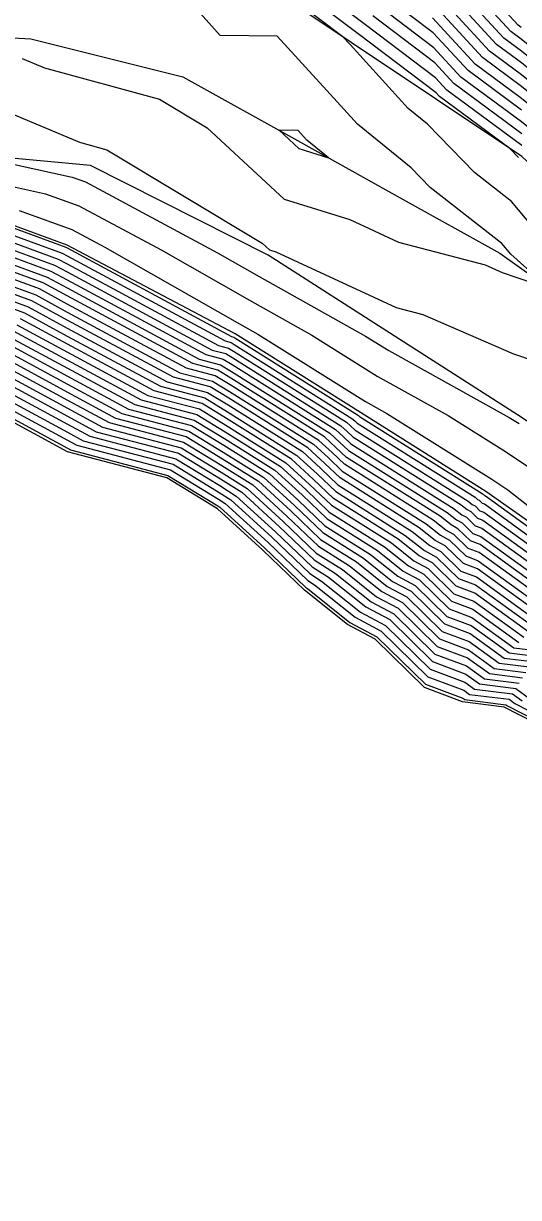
# Model space of a CAD drawing. Extents: x 2188792 to 2191981, y 386090 to 389710.
# Drawn here: x 2189253.7 to 2189286.1, y 386680.8 to 386757.7 of the extents above; entities that cross this region are included whole.
import ezdxf

# ---------------------------------------------------------------- set-up
doc = ezdxf.new("R2010")
doc.units = 0
for name, color, linetype in [('DTM Contours Major', 7, 'Continuous'), ('DTM Contours Minor', 7, 'Continuous'), ('PH Exist DTM Breakline', 7, 'Continuous')]:
    doc.layers.add(name, color=color, linetype=linetype)

msp = doc.modelspace()

# ---------------------------------------------------------------- linework, layer by layer
at = {"layer": 'DTM Contours Major'}
for points in [[(2189350.803, 386708.746), (2189348.137, 386709.86), (2189344.404, 386712.638), (2189341.844, 386713.657), (2189338.016, 386716.622), (2189335.898, 386718.473), (2189331.438, 386721.888), (2189330.049, 386723.079), (2189324.559, 386727.289), (2189322.887, 386728.242), (2189317.443, 386732.429), (2189311.899, 386736.693), (2189310.308, 386737.567), (2189305.092, 386740.858), (2189303.797, 386741.948), (2189302.579, 386743.164), (2189297.251, 386746.677), (2189292.729, 386750.366), (2189290.991, 386752.103), (2189286.332, 386755.884), (2189285.181, 386756.736), (2189280.325, 386762.016)], [(2189252.164, 386752.109), (2189257.384, 386749.913), (2189259.185, 386749.421), (2189269.363, 386743.31), (2189269.847, 386742.862), (2189270.259, 386742.734), (2189278.137, 386739.097), (2189279.886, 386738.636), (2189285.816, 386736.06), (2189288.533, 386735.128), (2189293.202, 386733.527), (2189295.263, 386732.153), (2189301.954, 386730.526), (2189297.087, 386734.696), (2189296.046, 386735.828), (2189291.781, 386739.657), (2189288.778, 386742.351), (2189285.689, 386746.033), (2189283.259, 386747.926), (2189280.178, 386751.106), (2189278.916, 386752.132), (2189275.11, 386756.309), (2189274.641, 386756.823), (2189270.038, 386760.305)], [(2189286.348, 386752.015), (2189282.846, 386754.607), (2189280.563, 386757.09), (2189277.548, 386759.37)], [(2189252.201, 386744.129), (2189256.251, 386742.647), (2189256.582, 386742.467), (2189266.929, 386736.894), (2189267.323, 386736.791), (2189267.525, 386736.667), (2189275.239, 386731.822), (2189275.419, 386731.659), (2189275.584, 386731.5), (2189283.303, 386726.653), (2189283.471, 386726.518), (2189283.58, 386726.461), (2189283.774, 386726.271), (2189283.924, 386726.215), (2189290.367, 386721.559)], [(2189288.754, 386719.86), (2189283.629, 386723.563), (2189282.998, 386723.798), (2189282.182, 386724.598), (2189281.726, 386724.84), (2189281.017, 386725.407), (2189274.879, 386729.262), (2189274.185, 386729.926), (2189273.435, 386730.612), (2189267.3, 386734.465), (2189266.459, 386734.978), (2189264.817, 386735.409), (2189256.588, 386739.842), (2189255.016, 386740.693), (2189251.796, 386741.872)], [(2189251.39, 386739.615), (2189253.782, 386738.739), (2189256.593, 386737.216), (2189262.705, 386733.924), (2189265.595, 386733.166), (2189267.075, 386732.263), (2189271.631, 386729.401), (2189272.952, 386728.194), (2189274.173, 386727.023), (2189278.732, 386724.161), (2189279.981, 386723.161), (2189280.784, 386722.736), (2189282.222, 386721.326), (2189283.335, 386720.911), (2189287.141, 386718.161)], [(2189252.547, 386736.786), (2189256.599, 386734.59), (2189260.593, 386732.438), (2189264.731, 386731.354), (2189266.85, 386730.061), (2189269.827, 386728.191), (2189271.719, 386726.462), (2189273.468, 386724.785), (2189276.447, 386722.914), (2189278.237, 386721.483), (2189279.386, 386720.873), (2189281.447, 386718.854), (2189283.04, 386718.259), (2189285.527, 386716.462), (2189287.275, 386716.243)], [(2189251.312, 386734.832), (2189256.605, 386731.964), (2189258.481, 386730.953), (2189263.867, 386729.541), (2189266.625, 386727.859), (2189268.023, 386726.981), (2189270.486, 386724.729), (2189272.762, 386722.547), (2189274.162, 386721.668), (2189276.492, 386719.805), (2189277.988, 386719.01), (2189280.671, 386716.382), (2189282.746, 386715.607), (2189283.914, 386714.763), (2189286.184, 386714.478)]]:
    msp.add_lwpolyline(points, dxfattribs=at)
at = {"layer": 'DTM Contours Minor'}
for points in [[(2189253.64, 386755.405), (2189255.096, 386754.793), (2189262.628, 386752.734), (2189265.756, 386750.856), (2189270.802, 386746.183), (2189275.102, 386744.845), (2189278.291, 386743.372), (2189283.957, 386741.879), (2189285.087, 386741.388), (2189288.163, 386740.333), (2189285.651, 386742.587), (2189285.063, 386743.289), (2189280.365, 386746.947), (2189279.118, 386748.234), (2189275.604, 386751.091), (2189273.589, 386753.302), (2189270.336, 386756.871), (2189266.613, 386756.912), (2189264.202, 386759.616), (2189258.454, 386760.646), (2189256.219, 386763.192), (2189249.036, 386760.62), (2189254.726, 386771.528), (2189250.007, 386775.187)], [(2189350.788, 386709.185), (2189348.839, 386709.998), (2189344.414, 386713.292), (2189342.679, 386713.982), (2189338.058, 386717.563), (2189336.794, 386718.667), (2189331.636, 386722.616), (2189330.993, 386723.168), (2189324.814, 386727.906), (2189324.082, 386728.323), (2189317.9, 386733.078), (2189311.605, 386737.919), (2189310.999, 386738.252), (2189305.017, 386742.025), (2189304.298, 386742.631), (2189303.621, 386743.306), (2189297.657, 386747.238), (2189292.596, 386751.368), (2189291.509, 386752.454), (2189286.329, 386756.658), (2189285.648, 386757.162), (2189281.195, 386762.005)], [(2189286.153, 386748.904), (2189285.574, 386749.502), (2189280.978, 386752.904), (2189280.752, 386753.149), (2189275.639, 386757.017), (2189270.992, 386760.533)], [(2189286.358, 386749.693), (2189281.445, 386753.329), (2189280.705, 386754.134), (2189276.116, 386757.606), (2189271.946, 386760.76)], [(2189350.818, 386708.308), (2189347.435, 386709.721), (2189344.395, 386711.983), (2189341.008, 386713.331), (2189337.975, 386715.682), (2189335.003, 386718.278), (2189331.24, 386721.159), (2189329.105, 386722.991), (2189324.305, 386726.671), (2189321.693, 386728.161), (2189316.986, 386731.781), (2189312.192, 386735.467), (2189309.617, 386736.883), (2189305.167, 386739.69), (2189303.296, 386741.265), (2189301.537, 386743.021), (2189296.845, 386746.115), (2189292.862, 386749.364), (2189290.472, 386751.753), (2189286.335, 386755.11), (2189284.714, 386756.31), (2189280.373, 386761.031)], [(2189350.834, 386707.87), (2189346.733, 386709.582), (2189344.386, 386711.329), (2189340.172, 386713.006), (2189337.933, 386714.741), (2189334.107, 386718.084), (2189331.042, 386720.431), (2189328.161, 386722.902), (2189324.05, 386726.054), (2189320.499, 386728.079), (2189316.528, 386731.132), (2189312.486, 386734.241), (2189308.926, 386736.198), (2189305.242, 386738.522), (2189302.795, 386740.582), (2189300.495, 386742.879), (2189296.438, 386745.553), (2189292.996, 386748.362), (2189289.954, 386751.402), (2189286.339, 386754.336), (2189284.247, 386755.884), (2189280.42, 386760.046)], [(2189350.849, 386707.432), (2189346.031, 386709.443), (2189344.377, 386710.675), (2189339.337, 386712.681), (2189337.891, 386713.8), (2189333.211, 386717.89), (2189330.844, 386719.702), (2189327.216, 386722.813), (2189323.795, 386725.437), (2189319.304, 386727.998), (2189316.071, 386730.484), (2189312.779, 386733.016), (2189308.234, 386735.514), (2189305.317, 386737.354), (2189302.294, 386739.899), (2189299.453, 386742.736), (2189296.032, 386744.991), (2189293.129, 386747.36), (2189289.435, 386751.052), (2189286.342, 386753.562), (2189283.78, 386755.458), (2189280.468, 386759.061)], [(2189286.326, 386757.431), (2189286.115, 386757.587), (2189284.737, 386759.086)], [(2189286.355, 386750.467), (2189281.912, 386753.755), (2189280.658, 386755.12), (2189276.594, 386758.194)], [(2189350.801, 386706.119), (2189344.37, 386708.406), (2189342.923, 386709.147), (2189337.347, 386711.279), (2189334.851, 386712.569), (2189332.078, 386715.949), (2189330.524, 386717.307), (2189330.25, 386717.516), (2189324.384, 386722.548), (2189323.031, 386723.585), (2189315.721, 386727.753), (2189314.7, 386728.539), (2189313.66, 386729.339), (2189306.16, 386733.46), (2189305.541, 386733.851), (2189300.791, 386737.85), (2189296.326, 386742.309), (2189294.813, 386743.306), (2189293.529, 386744.354), (2189287.879, 386750.001), (2189286.351, 386751.241), (2189282.379, 386754.181), (2189280.61, 386756.105), (2189277.071, 386758.782)], [(2189350.864, 386706.993), (2189345.329, 386709.305), (2189344.368, 386710.021), (2189338.501, 386712.355), (2189337.85, 386712.86), (2189332.315, 386717.696), (2189330.646, 386718.973), (2189326.272, 386722.725), (2189323.54, 386724.82), (2189318.11, 386727.916), (2189315.614, 386729.836), (2189313.073, 386731.79), (2189307.543, 386734.829), (2189305.392, 386736.187), (2189301.793, 386739.216), (2189298.411, 386742.594), (2189295.626, 386744.43), (2189293.263, 386746.358), (2189288.917, 386750.702), (2189286.345, 386752.788), (2189283.313, 386755.033), (2189280.515, 386758.075)], [(2189272.292, 386750.049), (2189272.068, 386750.295), (2189271.706, 386750.692), (2189270.459, 386750.706), (2189271.758, 386749.504), (2189273.711, 386748.896), (2189272.292, 386750.049)], [(2189250.851, 386748.949), (2189256.912, 386747.631), (2189257.792, 386747.314), (2189266.44, 386742.675), (2189269.166, 386741.122), (2189276.12, 386737.22), (2189277.648, 386736.263), (2189285.539, 386731.892), (2189286.2, 386731.478)], [(2189251.403, 386747.36), (2189255.174, 386746.539), (2189257.337, 386745.759), (2189262.743, 386742.86), (2189268.517, 386739.569), (2189272.599, 386737.279), (2189276.89, 386734.592), (2189281.534, 386732.019), (2189285.305, 386729.66), (2189288.683, 386727.389)], [(2189253.437, 386745.447), (2189256.883, 386744.205), (2189259.046, 386743.044), (2189267.869, 386738.017), (2189269.078, 386737.338), (2189276.132, 386732.922), (2189277.53, 386732.147), (2189284.41, 386727.842), (2189285.442, 386727.148), (2189291.099, 386722.706)], [(2189252.283, 386744.581), (2189256.498, 386743.037), (2189256.581, 386742.993), (2189267.351, 386737.191), (2189267.496, 386737.153), (2189267.57, 386737.108), (2189275.6, 386732.065), (2189275.665, 386732.005), (2189275.725, 386731.947), (2189283.76, 386726.902), (2189283.82, 386726.854), (2189283.859, 386726.833), (2189283.929, 386726.765), (2189283.983, 386726.745), (2189290.69, 386721.899)], [(2189252.12, 386743.678), (2189256.004, 386742.256), (2189256.583, 386741.942), (2189266.506, 386736.597), (2189267.15, 386736.428), (2189267.48, 386736.227), (2189274.879, 386731.58), (2189275.172, 386731.312), (2189275.443, 386731.052), (2189282.846, 386726.404), (2189283.122, 386726.183), (2189283.3, 386726.088), (2189283.619, 386725.776), (2189283.865, 386725.684), (2189290.045, 386721.219)], [(2189251.958, 386742.775), (2189255.51, 386741.474), (2189256.585, 386740.892), (2189265.662, 386736.003), (2189266.805, 386735.703), (2189267.39, 386735.346), (2189274.157, 386731.096), (2189274.679, 386730.619), (2189275.161, 386730.157), (2189281.932, 386725.905), (2189282.424, 386725.511), (2189282.741, 386725.343), (2189283.308, 386724.787), (2189283.747, 386724.623), (2189289.399, 386720.539)], [(2189252.039, 386743.226), (2189255.757, 386741.865), (2189256.584, 386741.417), (2189266.084, 386736.3), (2189266.977, 386736.066), (2189267.435, 386735.787), (2189274.518, 386731.338), (2189274.925, 386730.966), (2189275.302, 386730.605), (2189282.389, 386726.155), (2189282.773, 386725.847), (2189283.02, 386725.716), (2189283.463, 386725.282), (2189283.806, 386725.154), (2189289.722, 386720.879)], [(2189251.877, 386742.324), (2189255.263, 386741.084), (2189256.586, 386740.367), (2189265.239, 386735.706), (2189266.632, 386735.341), (2189267.345, 386734.906), (2189273.796, 386730.854), (2189274.432, 386730.273), (2189275.02, 386729.709), (2189281.474, 386725.656), (2189282.075, 386725.176), (2189282.461, 386724.971), (2189283.153, 386724.293), (2189283.688, 386724.093), (2189289.077, 386720.2)], [(2189288.431, 386719.52), (2189283.57, 386723.032), (2189282.843, 386723.304), (2189281.902, 386724.226), (2189281.377, 386724.504), (2189280.56, 386725.158), (2189274.738, 386728.814), (2189273.939, 386729.58), (2189273.075, 386730.37), (2189267.255, 386734.025), (2189266.286, 386734.616), (2189264.394, 386735.112), (2189256.589, 386739.316), (2189254.769, 386740.302), (2189251.714, 386741.421)], [(2189287.786, 386718.84), (2189283.453, 386721.972), (2189282.533, 386722.315), (2189281.343, 386723.481), (2189280.679, 386723.833), (2189279.646, 386724.659), (2189274.455, 386727.919), (2189273.446, 386728.887), (2189272.353, 386729.886), (2189267.165, 386733.144), (2189265.941, 386733.891), (2189263.55, 386734.518), (2189256.591, 386738.266), (2189254.275, 386739.521), (2189251.552, 386740.518)], [(2189251.633, 386740.969), (2189254.522, 386739.912), (2189256.59, 386738.791), (2189263.972, 386734.815), (2189266.113, 386734.253), (2189267.21, 386733.584), (2189272.714, 386730.128), (2189273.692, 386729.233), (2189274.597, 386728.366), (2189280.103, 386724.908), (2189281.028, 386724.169), (2189281.622, 386723.853), (2189282.688, 386722.809), (2189283.512, 386722.502), (2189288.109, 386719.18)], [(2189251.471, 386740.067), (2189254.029, 386739.13), (2189256.592, 386737.741), (2189263.127, 386734.221), (2189265.768, 386733.528), (2189267.12, 386732.704), (2189271.992, 386729.644), (2189273.199, 386728.54), (2189274.314, 386727.471), (2189279.189, 386724.41), (2189280.33, 386723.497), (2189281.063, 386723.108), (2189282.377, 386721.821), (2189283.394, 386721.441), (2189287.463, 386718.501)], [(2189286.818, 386717.821), (2189283.276, 386720.38), (2189282.067, 386720.832), (2189280.504, 386722.363), (2189279.633, 386722.826), (2189278.275, 386723.911), (2189274.032, 386726.576), (2189272.706, 386727.848), (2189271.271, 386729.159), (2189267.03, 386731.823), (2189265.422, 386732.803), (2189262.283, 386733.627), (2189256.595, 386736.69), (2189253.535, 386738.349)], [(2189253.041, 386737.567), (2189256.597, 386735.64), (2189261.438, 386733.033), (2189265.077, 386732.078), (2189266.94, 386730.942), (2189270.549, 386728.675), (2189272.212, 386727.155), (2189273.75, 386725.68), (2189277.361, 386723.413), (2189278.935, 386722.154), (2189279.945, 386721.618), (2189281.757, 386719.843), (2189283.158, 386719.32), (2189286.173, 386717.141)], [(2189253.288, 386737.958), (2189256.596, 386736.165), (2189261.86, 386733.33), (2189265.25, 386732.441), (2189266.985, 386731.382), (2189270.91, 386728.917), (2189272.459, 386727.501), (2189273.891, 386726.128), (2189277.818, 386723.662), (2189279.284, 386722.49), (2189280.224, 386721.99), (2189281.912, 386720.337), (2189283.217, 386719.85), (2189286.495, 386717.481)], [(2189252.794, 386737.176), (2189256.598, 386735.115), (2189261.015, 386732.735), (2189264.904, 386731.716), (2189266.895, 386730.502), (2189270.188, 386728.433), (2189271.966, 386726.808), (2189273.609, 386725.233), (2189276.904, 386723.164), (2189278.586, 386721.819), (2189279.665, 386721.245), (2189281.602, 386719.348), (2189283.099, 386718.789), (2189285.85, 386716.802), (2189287.494, 386716.595)], [(2189252.053, 386736.004), (2189256.602, 386733.539), (2189259.748, 386731.844), (2189264.386, 386730.629), (2189266.76, 386729.18), (2189269.106, 386727.707), (2189271.226, 386725.769), (2189273.186, 386723.89), (2189275.533, 386722.416), (2189277.539, 386720.812), (2189278.827, 386720.128), (2189281.136, 386717.865), (2189282.923, 386717.198), (2189284.882, 386715.782), (2189286.839, 386715.537)], [(2189252.3, 386736.395), (2189256.6, 386734.065), (2189260.171, 386732.141), (2189264.559, 386730.991), (2189266.805, 386729.621), (2189269.467, 386727.949), (2189271.473, 386726.115), (2189273.327, 386724.338), (2189275.99, 386722.665), (2189277.888, 386721.147), (2189279.106, 386720.5), (2189281.292, 386718.359), (2189282.981, 386717.729), (2189285.205, 386716.122), (2189287.057, 386715.89)], [(2189251.559, 386735.223), (2189256.604, 386732.489), (2189258.903, 386731.25), (2189264.04, 386729.904), (2189266.67, 386728.299), (2189268.384, 386727.223), (2189270.733, 386725.076), (2189272.903, 386722.995), (2189274.619, 386721.917), (2189276.841, 386720.14), (2189278.267, 386719.383), (2189280.826, 386716.876), (2189282.805, 386716.137), (2189284.237, 386715.103), (2189286.402, 386714.831)], [(2189251.806, 386735.614), (2189256.603, 386733.014), (2189259.326, 386731.547), (2189264.213, 386730.266), (2189266.715, 386728.74), (2189268.745, 386727.465), (2189270.979, 386725.422), (2189273.044, 386723.442), (2189275.076, 386722.167), (2189277.19, 386720.476), (2189278.547, 386719.755), (2189280.981, 386717.371), (2189282.864, 386716.668), (2189284.559, 386715.442), (2189286.62, 386715.184)], [(2189251.065, 386734.441), (2189256.606, 386731.439), (2189258.059, 386730.656), (2189263.695, 386729.179), (2189266.58, 386727.419), (2189267.663, 386726.738), (2189270.239, 386724.383), (2189272.621, 386722.099), (2189273.705, 386721.419), (2189276.143, 386719.469), (2189277.708, 386718.638), (2189280.516, 386715.887), (2189282.687, 386715.077), (2189283.591, 386714.423), (2189285.965, 386714.125), (2189286.859, 386713.481)], [(2189250.571, 386733.66), (2189256.609, 386730.388), (2189257.214, 386730.062), (2189263.349, 386728.454), (2189266.49, 386726.538), (2189266.941, 386726.254), (2189269.746, 386723.69), (2189272.339, 386721.204), (2189272.791, 386720.92), (2189275.445, 386718.798), (2189277.149, 386717.893), (2189280.206, 386714.898), (2189282.569, 386714.016), (2189282.946, 386713.743), (2189285.529, 386713.42), (2189285.901, 386713.151), (2189296.113, 386707.918)], [(2189250.818, 386734.051), (2189256.607, 386730.914), (2189257.636, 386730.359), (2189263.522, 386728.816), (2189266.535, 386726.978), (2189267.302, 386726.496), (2189269.993, 386724.037), (2189272.48, 386721.652), (2189273.248, 386721.17), (2189275.794, 386719.133), (2189277.429, 386718.265), (2189280.361, 386715.393), (2189282.628, 386714.546), (2189283.269, 386714.083), (2189285.747, 386713.772), (2189286.38, 386713.316)], [(2189250.324, 386733.269), (2189256.61, 386729.863), (2189256.792, 386729.765), (2189263.176, 386728.091), (2189266.445, 386726.097), (2189266.58, 386726.012), (2189269.5, 386723.344), (2189272.198, 386720.756), (2189272.334, 386720.671), (2189275.096, 386718.462), (2189276.869, 386717.52), (2189280.05, 386714.404), (2189282.51, 386713.486), (2189282.623, 386713.404), (2189285.31, 386713.067), (2189285.422, 386712.986), (2189296.043, 386707.544)]]:
    msp.add_lwpolyline(points, dxfattribs=at)
at = {"layer": 'PH Exist DTM Breakline'}
for points in [[(2189350.894, 386706.136), (2189344.355, 386709.112), (2189337.815, 386712.088), (2189330.173, 386717.231), (2189322.53, 386722.374), (2189314.066, 386727.641), (2189305.602, 386732.907), (2189299.837, 386736.549), (2189293.847, 386741.97), (2189286.361, 386748.975), (2189280.773, 386752.717), (2189275.186, 386756.458), (2189269.598, 386760.2), (2189264.258, 386766.071), (2189258.919, 386771.941), (2189256.544, 386778.518), (2189254.169, 386785.095), (2189251.236, 386792.58)], [(2189245.998, 386757.141), (2189254.21, 386756.681), (2189264.155, 386754.205), (2189271.877, 386749.919), (2189278.396, 386746.281), (2189284.915, 386742.643), (2189290.745, 386738.497), (2189296.575, 386734.351), (2189302.406, 386730.205), (2189308.797, 386726.075), (2189315.189, 386721.944), (2189321.581, 386717.814), (2189327.973, 386713.683), (2189336.207, 386709.311), (2189344.442, 386704.939), (2189352.677, 386700.567), (2189359.866, 386698.283), (2189367.056, 386695.999), (2189374.074, 386695.015), (2189381.092, 386694.032), (2189389.715, 386693.994), (2189398.339, 386693.957), (2189409.732, 386695.17)], [(2189406.773, 386683.091), (2189395.078, 386683.137), (2189387.259, 386683.816), (2189379.439, 386684.495), (2189371.528, 386686.362), (2189362.648, 386688.714), (2189349.965, 386691.586), (2189338.276, 386697.396), (2189330.71, 386702.211), (2189323.145, 386707.025), (2189317.096, 386711.12), (2189311.047, 386715.214), (2189304.998, 386719.309), (2189298.795, 386723.494), (2189292.593, 386727.679), (2189286.39, 386731.864), (2189278.068, 386737.187), (2189269.745, 386742.511), (2189258.103, 386748.38), (2189250.807, 386749.077)], [(2189335.549, 386673.707), (2189333.952, 386681.771), (2189331.284, 386690.255), (2189330.208, 386692.91), (2189324.419, 386699.673), (2189318.476, 386704.426), (2189311.623, 386708.404), (2189304.77, 386712.382), (2189297.852, 386717.269), (2189290.934, 386722.155), (2189284.016, 386727.042), (2189275.806, 386732.202), (2189267.596, 386737.363), (2189256.58, 386743.167), (2189252.311, 386744.74)], [(2189327.477, 386678.049), (2189325.418, 386684.689), (2189323.893, 386687.751), (2189321.906, 386691.328), (2189318.346, 386694.272), (2189316.164, 386695.726), (2189312.061, 386698.717), (2189309.069, 386699.947), (2189302.707, 386702.902), (2189296.333, 386707.418), (2189296.013, 386707.383), (2189285.217, 386712.915), (2189282.485, 386713.258), (2189279.984, 386714.192), (2189276.749, 386717.36), (2189274.946, 386718.318), (2189272.137, 386720.564), (2189269.394, 386723.195), (2189266.425, 386725.908), (2189263.102, 386727.936), (2189256.61, 386729.638), (2189250.218, 386733.102)]]:
    msp.add_lwpolyline(points, dxfattribs=at)

doc.saveas('drawing.dxf')
